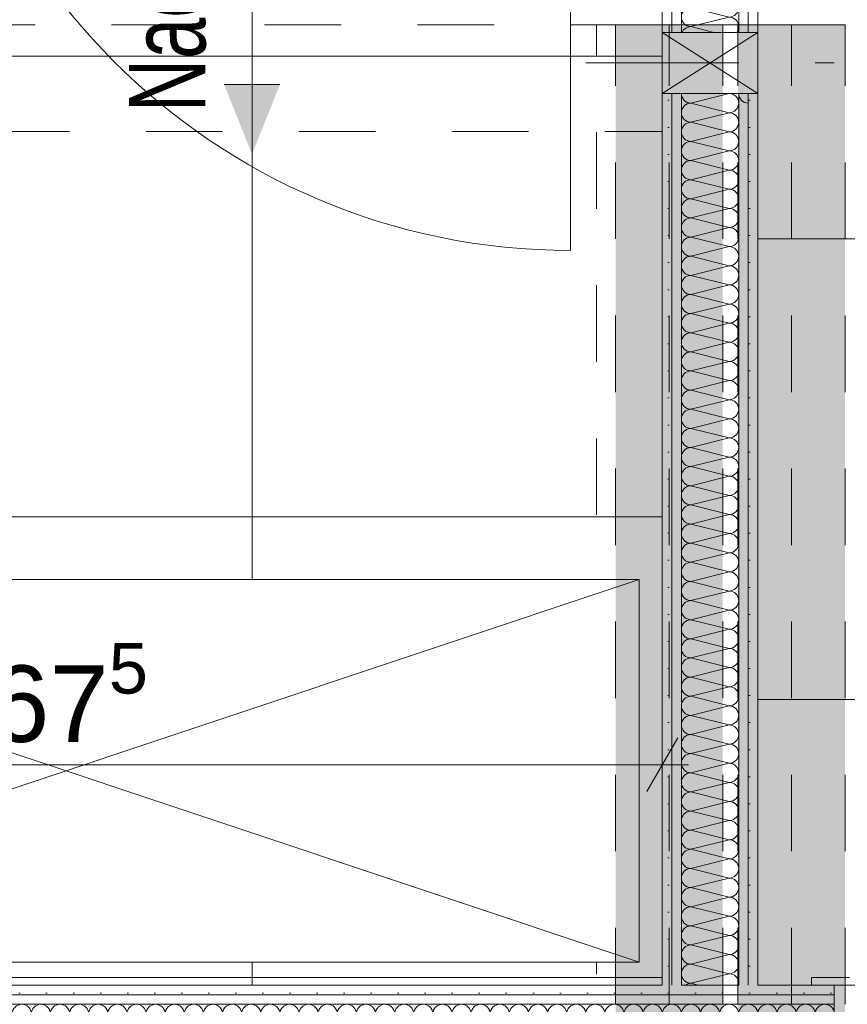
# Model space of a CAD drawing. Header units: metres. Extents: x -4 to 100, y -11 to 17.
# Tile 462 of 656: x 41.26 to 42.34, y 3.91 to 5.2. Entities that reach past the tile are written whole.
import ezdxf

# ---------------------------------------------------------------- set-up
doc = ezdxf.new("R2010")
doc.units = ezdxf.units.M
doc.header["$MEASUREMENT"] = 0
for name, pattern in [('Achse', [0.2, 0.1, -0.05, 0, -0.05]), ('Strichlinie eng', [0.115, 0.075, -0.04]), ('Strichpunktlinie', [0.31, 0.2, -0.05, 0.01, -0.05]), ('Untersicht', [0.1, 0.075, -0.025]), ('Wipeout_Contour', [1, 0, -1])]:
    doc.linetypes.add(name, pattern=pattern)
for name, color, linetype in [('152 - Bemaßung_ Beschriftung.Ausbau', 7, 'Continuous'), ('605 - Struktur.Wand Innen', 7, 'Continuous'), ('608 - Struktur.Träger', 7, 'Continuous'), ('612 - Struktur.Stahlbau', 7, 'Continuous'), ('701 - Einrichtung.Möbel', 7, 'Continuous'), ('Neubau_606 - Struktur.Wand Innen Ausbau', 7, 'Continuous'), ('Neubau_612 - Struktur.Stahlbau', 7, 'Continuous'), ('Neubau_650 - Abdeckung.Fußboden Aufbau', 7, 'Continuous'), ('Neubau_653 - Abdeckung.TB Verkofferung', 7, 'Continuous')]:
    doc.layers.add(name, color=color, linetype=linetype)
doc.styles.add('ERSTELLTER_STIL_2', font='txt')
doc.dimstyles.new('ERSTELLTER_STIL__1', dxfattribs={"dimtxt": 0.085, "dimasz": 0.0532, "dimexe": 0.18, "dimexo": 0.0625, "dimgap": 0, "dimtad": 1, "dimzin": 0, "dimdsep": 46, "dimtxsty": 'ERSTELLTER_STIL_2', "dimblk": 'ARROWHEAD_2', "dimblk1": 'ARROWHEAD_2', "dimblk2": 'ARROWHEAD_2', "dimcen": 0.09, "dimse1": 1, "dimse2": 1, "dimclrd": 7, "dimclre": 7, "dimclrt": 7, "dimazin": 0, "dimtfac": 1, "dimtdec": 4, "dimtmove": 0, "dimatfit": 3, "dimfxl": 1, "dimtolj": 1, "dimtzin": 0, "dimarcsym": 0})
doc.dimstyles.new('ERSTELLTER_STIL__3', dxfattribs={"dimtxt": 0.1, "dimasz": 0.0532, "dimexe": 0.18, "dimexo": 0.0625, "dimgap": 0, "dimtad": 1, "dimzin": 0, "dimdsep": 46, "dimtxsty": 'ERSTELLTER_STIL_2', "dimblk": 'ARROWHEAD_2', "dimblk1": 'ARROWHEAD_2', "dimblk2": 'ARROWHEAD_2', "dimcen": 0.09, "dimse1": 1, "dimse2": 1, "dimclrd": 7, "dimclre": 7, "dimclrt": 7, "dimazin": 0, "dimtfac": 1, "dimtdec": 4, "dimtmove": 0, "dimatfit": 3, "dimfxl": 1, "dimtolj": 1, "dimtzin": 0, "dimarcsym": 0})
doc.dimstyles.new('ERSTELLTER_STIL__5', dxfattribs={"dimtxt": 0.1, "dimasz": 0.0532, "dimexe": 0.18, "dimexo": 0.0625, "dimgap": 0, "dimtad": 1, "dimtih": 1, "dimtoh": 1, "dimzin": 0, "dimdsep": 46, "dimtxsty": 'ERSTELLTER_STIL_2', "dimblk": 'ARROWHEAD_2', "dimblk1": 'ARROWHEAD_2', "dimblk2": 'ARROWHEAD_2', "dimcen": 0.09, "dimse1": 1, "dimse2": 1, "dimclrd": 7, "dimclre": 7, "dimclrt": 7, "dimazin": 0, "dimtfac": 1, "dimtdec": 4, "dimtmove": 0, "dimatfit": 3, "dimfxl": 1, "dimtolj": 1, "dimtzin": 0, "dimarcsym": 0})
doc.dimstyles.new('ERSTELLTER_STIL__6', dxfattribs={"dimtxt": 0.1, "dimasz": 0.0532, "dimexe": 0.18, "dimexo": 0.0625, "dimgap": 0, "dimtad": 1, "dimtih": 1, "dimtoh": 1, "dimzin": 0, "dimdsep": 46, "dimtxsty": 'ERSTELLTER_STIL_2', "dimblk": 'ARROWHEAD_2', "dimblk1": 'ARROWHEAD_2', "dimblk2": 'ARROWHEAD_2', "dimcen": 0.09, "dimse1": 1, "dimse2": 1, "dimclrd": 7, "dimclre": 7, "dimclrt": 7, "dimazin": 0, "dimtfac": 1, "dimtdec": 4, "dimtmove": 2, "dimatfit": 3, "dimfxl": 1, "dimtolj": 1, "dimtzin": 0, "dimarcsym": 0})
pattern_1 = [(45, (0, 0), (-0.01767767, 0.01767767), [0, -0.025])]

# ---------------------------------------------------------------- blocks, each defined once
blk = doc.blocks.new('*X7')
at = {"layer": 'Neubau_606 - Struktur.Wand Innen Ausbau', "color": 7, "linetype": 'Continuous', "lineweight": 5}
for p, q in [((42.1874, 5.1), (42.1375, 5.0875)), ((42.1875, 5.075), (42.1375, 5.0875)), ((42.1875, 5.075), (42.1375, 5.0625)), ((42.1875, 5.05), (42.1375, 5.0625)), ((42.1875, 5.05), (42.1375, 5.0375)), ((42.1875, 5.025), (42.1375, 5.0375)), ((42.1875, 5.025), (42.1375, 5.0125)), ((42.1875, 5), (42.1375, 5.0125)), ((42.1875, 5), (42.1375, 4.9875)), ((42.1875, 4.975), (42.1375, 4.9875)), ((42.1875, 4.975), (42.1375, 4.9625)), ((42.1875, 4.95), (42.1375, 4.9625)), ((42.1875, 4.95), (42.1375, 4.9375)), ((42.1875, 4.925), (42.1375, 4.9375)), ((42.1875, 4.925), (42.1375, 4.9125)), ((42.1875, 4.9), (42.1375, 4.9125)), ((42.1875, 4.9), (42.1375, 4.8875)), ((42.1875, 4.875), (42.1375, 4.8875)), ((42.1875, 4.875), (42.1375, 4.8625)), ((42.1875, 4.85), (42.1375, 4.8625)), ((42.1875, 4.85), (42.1375, 4.8375)), ((42.1875, 4.825), (42.1375, 4.8375)), ((42.1875, 4.825), (42.1375, 4.8125)), ((42.1875, 4.8), (42.1375, 4.8125)), ((42.1875, 4.8), (42.1375, 4.7875)), ((42.1875, 4.775), (42.1375, 4.7875)), ((42.1875, 4.775), (42.1375, 4.7625)), ((42.1875, 4.75), (42.1375, 4.7625)), ((42.1875, 4.75), (42.1375, 4.7375)), ((42.1875, 4.725), (42.1375, 4.7375)), ((42.1875, 4.725), (42.1375, 4.7125)), ((42.1875, 4.7), (42.1375, 4.7125)), ((42.1875, 4.7), (42.1375, 4.6875)), ((42.1875, 4.675), (42.1375, 4.6875)), ((42.1875, 4.675), (42.1375, 4.6625)), ((42.1875, 4.65), (42.1375, 4.6625)), ((42.1875, 4.65), (42.1375, 4.6375)), ((42.1875, 4.625), (42.1375, 4.6375)), ((42.1875, 4.625), (42.1375, 4.6125)), ((42.1875, 4.6), (42.1375, 4.6125)), ((42.1875, 4.6), (42.1375, 4.5875)), ((42.1875, 4.575), (42.1375, 4.5875)), ((42.1875, 4.575), (42.1375, 4.5625)), ((42.1875, 4.55), (42.1375, 4.5625)), ((42.1875, 4.55), (42.1375, 4.5375)), ((42.1875, 4.525), (42.1375, 4.5375)), ((42.1875, 4.525), (42.1375, 4.5125)), ((42.1875, 4.5), (42.1375, 4.5125)), ((42.1875, 4.5), (42.1375, 4.4875)), ((42.1875, 4.475), (42.1375, 4.4875)), ((42.1875, 4.475), (42.1375, 4.4625)), ((42.1875, 4.45), (42.1375, 4.4625)), ((42.1875, 4.45), (42.1375, 4.4375)), ((42.1875, 4.425), (42.1375, 4.4375)), ((42.1875, 4.425), (42.1375, 4.4125)), ((42.1875, 4.4), (42.1375, 4.4125)), ((42.1875, 4.4), (42.1375, 4.3875)), ((42.1875, 4.375), (42.1375, 4.3875)), ((42.1875, 4.375), (42.1375, 4.3625)), ((42.1875, 4.35), (42.1375, 4.3625)), ((42.1875, 4.35), (42.1375, 4.3375)), ((42.1875, 4.325), (42.1375, 4.3375)), ((42.1875, 4.325), (42.1375, 4.3125)), ((42.1875, 4.3), (42.1375, 4.3125)), ((42.1875, 4.3), (42.1375, 4.2875)), ((42.1875, 4.275), (42.1375, 4.2875)), ((42.1875, 4.275), (42.1375, 4.2625)), ((42.1875, 4.25), (42.1375, 4.2625)), ((42.1875, 4.25), (42.1375, 4.2375)), ((42.1875, 4.225), (42.1375, 4.2375)), ((42.1875, 4.225), (42.1375, 4.2125)), ((42.1875, 4.2), (42.1375, 4.2125)), ((42.1875, 4.2), (42.1375, 4.1875)), ((42.1875, 4.175), (42.1375, 4.1875)), ((42.1875, 4.175), (42.1375, 4.1625)), ((42.1875, 4.15), (42.1375, 4.1625)), ((42.1875, 4.15), (42.1375, 4.1375)), ((42.1875, 4.125), (42.1375, 4.1375)), ((42.1875, 4.125), (42.1375, 4.1125)), ((42.1875, 4.1), (42.1375, 4.1125)), ((42.1875, 4.1), (42.1375, 4.0875)), ((42.1875, 4.075), (42.1375, 4.0875)), ((42.1875, 4.075), (42.1375, 4.0625)), ((42.1875, 4.05), (42.1375, 4.0625)), ((42.1875, 4.05), (42.1375, 4.0375)), ((42.1875, 4.025), (42.1375, 4.0375)), ((42.1875, 4.025), (42.1375, 4.0125)), ((42.1875, 4), (42.1375, 4.0125)), ((42.1875, 4), (42.1375, 3.9875)), ((42.1875, 3.975), (42.1375, 3.9875)), ((42.1875, 3.975), (42.1375, 3.9625)), ((42.1875, 3.95), (42.1375, 3.9625)), ((42.1875, 3.95), (42.1375, 3.9375)), ((42.1475, 3.935), (42.1375, 3.9375))]:
    blk.add_line(p, q, dxfattribs=at)
for centre, start, end in [((42.1375, 5.1), 180.0812, 270), ((42.1875, 5.0875), 0, 86.9485), ((42.2125, 5.1), 180.0812, 270), ((42.1375, 5.075), 90, 180), ((42.1875, 5.0875), 270, 0), ((42.1375, 5.075), 180, 270), ((42.1875, 5.0625), 0, 90), ((42.1375, 5.05), 90, 180), ((42.1875, 5.0625), 270, 0), ((42.1375, 5.05), 180, 270), ((42.1875, 5.0375), 0, 90), ((42.1375, 5.025), 90, 180), ((42.1875, 5.0375), 270, 0), ((42.1375, 5.025), 180, 270), ((42.1875, 5.0125), 0, 90), ((42.1375, 5), 90, 180), ((42.1875, 5.0125), 270, 0), ((42.1375, 5), 180, 270), ((42.1875, 4.9875), 0, 90), ((42.1375, 4.975), 90, 180), ((42.1875, 4.9875), 270, 0), ((42.1375, 4.975), 180, 270), ((42.1875, 4.9625), 0, 90), ((42.1375, 4.95), 90, 180), ((42.1875, 4.9625), 270, 0), ((42.1375, 4.95), 180, 270), ((42.1875, 4.9375), 0, 90), ((42.1375, 4.925), 90, 180), ((42.1875, 4.9375), 270, 0), ((42.1375, 4.925), 180, 270), ((42.1875, 4.9125), 0, 90), ((42.1375, 4.9), 90, 180), ((42.1875, 4.9125), 270, 0), ((42.1375, 4.9), 180, 270), ((42.1875, 4.8875), 0, 90), ((42.1375, 4.875), 90, 180), ((42.1875, 4.8875), 270, 0), ((42.1375, 4.875), 180, 270), ((42.1875, 4.8625), 0, 90), ((42.1375, 4.85), 90, 180), ((42.1875, 4.8625), 270, 0), ((42.1375, 4.85), 180, 270), ((42.1375, 4.825), 90, 180), ((42.1875, 4.8375), 0, 90), ((42.1875, 4.8375), 270, 0), ((42.1375, 4.825), 180, 270), ((42.1875, 4.8125), 0, 90), ((42.1375, 4.8), 90, 180), ((42.1875, 4.8125), 270, 0), ((42.1375, 4.8), 180, 270), ((42.1875, 4.7875), 0, 90), ((42.1375, 4.775), 90, 180), ((42.1875, 4.7875), 270, 0), ((42.1375, 4.775), 180, 270), ((42.1875, 4.7625), 0, 90), ((42.1375, 4.75), 90, 180), ((42.1875, 4.7625), 270, 0), ((42.1375, 4.75), 180, 270), ((42.1875, 4.7375), 0, 90), ((42.1375, 4.725), 90, 180), ((42.1875, 4.7375), 270, 0), ((42.1375, 4.725), 180, 270), ((42.1875, 4.7125), 0, 90), ((42.1375, 4.7), 90, 180), ((42.1875, 4.7125), 270, 0), ((42.1375, 4.7), 180, 270), ((42.1875, 4.6875), 0, 90), ((42.1375, 4.675), 90, 180), ((42.1875, 4.6875), 270, 0), ((42.1375, 4.675), 180, 270), ((42.1875, 4.6625), 0, 90), ((42.1375, 4.65), 90, 180), ((42.1875, 4.6625), 270, 0), ((42.1375, 4.65), 180, 270), ((42.1875, 4.6375), 0, 90), ((42.1375, 4.625), 90, 180), ((42.1875, 4.6375), 270, 0), ((42.1375, 4.625), 180, 270), ((42.1875, 4.6125), 0, 90), ((42.1375, 4.6), 90, 180), ((42.1875, 4.6125), 270, 0), ((42.1375, 4.6), 180, 270), ((42.1875, 4.5875), 0, 90), ((42.1375, 4.575), 90, 180), ((42.1875, 4.5875), 270, 0), ((42.1375, 4.575), 180, 270), ((42.1875, 4.5625), 0, 90), ((42.1375, 4.55), 90, 180), ((42.1875, 4.5625), 270, 0), ((42.1375, 4.55), 180, 270), ((42.1875, 4.5375), 0, 90), ((42.1375, 4.525), 90, 180), ((42.1875, 4.5375), 270, 0), ((42.1375, 4.525), 180, 270), ((42.1875, 4.5125), 0, 90), ((42.1375, 4.5), 90, 180), ((42.1875, 4.5125), 270, 0), ((42.1375, 4.5), 180, 270), ((42.1875, 4.4875), 0, 90), ((42.1375, 4.475), 90, 180), ((42.1875, 4.4875), 270, 0), ((42.1375, 4.475), 180, 270), ((42.1875, 4.4625), 0, 90), ((42.1375, 4.45), 90, 180), ((42.1875, 4.4625), 270, 0), ((42.1375, 4.45), 180, 270), ((42.1875, 4.4375), 0, 90), ((42.1375, 4.425), 90, 180), ((42.1875, 4.4375), 270, 0), ((42.1375, 4.425), 180, 270), ((42.1875, 4.4125), 0, 90), ((42.1375, 4.4), 90, 180), ((42.1375, 4.4), 180, 270), ((42.1875, 4.4125), 270, 0), ((42.1875, 4.3875), 0, 90), ((42.1375, 4.375), 90, 180), ((42.1875, 4.3875), 270, 0), ((42.1375, 4.375), 180, 270), ((42.1875, 4.3625), 0, 90), ((42.1375, 4.35), 90, 180), ((42.1875, 4.3625), 270, 0), ((42.1375, 4.35), 180, 270), ((42.1875, 4.3375), 0, 90), ((42.1375, 4.325), 90, 180), ((42.1875, 4.3375), 270, 0), ((42.1375, 4.325), 180, 270), ((42.1875, 4.3125), 0, 90), ((42.1375, 4.3), 90, 180), ((42.1875, 4.3125), 270, 0), ((42.1375, 4.3), 180, 270), ((42.1875, 4.2875), 0, 90), ((42.1375, 4.275), 90, 180), ((42.1875, 4.2875), 270, 0), ((42.1375, 4.275), 180, 270), ((42.1875, 4.2625), 0, 90), ((42.1375, 4.25), 90, 180), ((42.1875, 4.2625), 270, 0), ((42.1375, 4.25), 180, 270), ((42.1875, 4.2375), 0, 90), ((42.1375, 4.225), 90, 180), ((42.1875, 4.2375), 270, 0), ((42.1375, 4.225), 180, 270), ((42.1875, 4.2125), 0, 90), ((42.1375, 4.2), 90, 180), ((42.1875, 4.2125), 270, 0), ((42.1375, 4.2), 180, 270), ((42.1875, 4.1875), 0, 90), ((42.1375, 4.175), 90, 180), ((42.1875, 4.1875), 270, 0), ((42.1375, 4.175), 180, 270), ((42.1875, 4.1625), 0, 90), ((42.1375, 4.15), 90, 180), ((42.1875, 4.1625), 270, 0), ((42.1375, 4.15), 180, 270), ((42.1875, 4.1375), 0, 90), ((42.1375, 4.125), 90, 180), ((42.1875, 4.1375), 270, 0), ((42.1375, 4.125), 180, 270), ((42.1875, 4.1125), 0, 90), ((42.1375, 4.1), 90, 180), ((42.1875, 4.1125), 270, 0), ((42.1375, 4.1), 180, 270), ((42.1875, 4.0875), 0, 90), ((42.1375, 4.075), 90, 180), ((42.1875, 4.0875), 270, 0), ((42.1375, 4.075), 180, 270), ((42.1875, 4.0625), 0, 90), ((42.1375, 4.05), 90, 180), ((42.1875, 4.0625), 270, 0), ((42.1375, 4.05), 180, 270), ((42.1875, 4.0375), 0, 90), ((42.1375, 4.025), 90, 180), ((42.1875, 4.0375), 270, 0), ((42.1375, 4.025), 180, 270), ((42.1875, 4.0125), 0, 90), ((42.1375, 4), 90, 180), ((42.1875, 4.0125), 270, 0), ((42.1375, 4), 180, 270), ((42.1875, 3.9875), 0, 90), ((42.1375, 3.975), 90, 180), ((42.1875, 3.9875), 270, 0), ((42.1375, 3.975), 180, 270), ((42.1875, 3.9625), 0, 90), ((42.1375, 3.95), 90, 180), ((42.1375, 3.95), 180, 270), ((42.1875, 3.9625), 270, 0), ((42.1875, 3.9375), 0, 90), ((42.1375, 3.925), 90, 126.8727), ((42.1875, 3.9375), 348.4611, 0)]:
    blk.add_arc(centre, 0.0125, start, end, dxfattribs=at)
blk = doc.blocks.new('*X8')
at = {"layer": 'Neubau_606 - Struktur.Wand Innen Ausbau', "color": 7, "linetype": 'Continuous', "lineweight": 5}
for p, q in [((42.1875, 5.75), (42.1475, 5.76)), ((42.1875, 5.75), (42.1375, 5.7375)), ((42.1875, 5.725), (42.1375, 5.7375)), ((42.1875, 5.725), (42.1375, 5.7125)), ((42.1875, 5.7), (42.1375, 5.7125)), ((42.1875, 5.7), (42.1375, 5.6875)), ((42.1875, 5.675), (42.1375, 5.6875)), ((42.1875, 5.675), (42.1375, 5.6625)), ((42.1875, 5.65), (42.1375, 5.6625)), ((42.1875, 5.65), (42.1375, 5.6375)), ((42.1875, 5.625), (42.1375, 5.6375)), ((42.1875, 5.625), (42.1375, 5.6125)), ((42.1875, 5.6), (42.1375, 5.6125)), ((42.1875, 5.6), (42.1375, 5.5875)), ((42.1875, 5.575), (42.1375, 5.5875)), ((42.1875, 5.575), (42.1375, 5.5625)), ((42.1875, 5.55), (42.1375, 5.5625)), ((42.1875, 5.55), (42.1375, 5.5375)), ((42.1875, 5.525), (42.1375, 5.5375)), ((42.1875, 5.525), (42.1375, 5.5125)), ((42.1875, 5.5), (42.1375, 5.5125)), ((42.1875, 5.5), (42.1375, 5.4875)), ((42.1875, 5.475), (42.1375, 5.4875)), ((42.1875, 5.475), (42.1375, 5.4625)), ((42.1875, 5.45), (42.1375, 5.4625)), ((42.1875, 5.45), (42.1375, 5.4375)), ((42.1875, 5.425), (42.1375, 5.4375)), ((42.1875, 5.425), (42.1375, 5.4125)), ((42.1875, 5.4), (42.1375, 5.4125)), ((42.1875, 5.4), (42.1375, 5.3875)), ((42.1875, 5.375), (42.1375, 5.3875)), ((42.1875, 5.375), (42.1375, 5.3625)), ((42.1875, 5.35), (42.1375, 5.3625)), ((42.1875, 5.35), (42.1375, 5.3375)), ((42.1875, 5.325), (42.1375, 5.3375)), ((42.1875, 5.325), (42.1375, 5.3125)), ((42.1875, 5.3), (42.1375, 5.3125)), ((42.1875, 5.3), (42.1375, 5.2875)), ((42.1875, 5.275), (42.1375, 5.2875)), ((42.1875, 5.275), (42.1375, 5.2625)), ((42.1875, 5.25), (42.1375, 5.2625)), ((42.1875, 5.25), (42.1375, 5.2375)), ((42.1875, 5.225), (42.1375, 5.2375)), ((42.1875, 5.225), (42.1375, 5.2125)), ((42.1875, 5.2), (42.1375, 5.2125)), ((42.1875, 5.2), (42.1375, 5.1875)), ((42.1676, 5.18), (42.1375, 5.1875))]:
    blk.add_line(p, q, dxfattribs=at)
for centre, start, end in [((42.1375, 5.75), 126.8699, 180), ((42.1875, 5.7625), 270, 348.463), ((42.1375, 5.75), 180, 270), ((42.1875, 5.7375), 0, 90), ((42.1375, 5.725), 90, 180), ((42.1875, 5.7375), 270, 0), ((42.1375, 5.725), 180, 270), ((42.1375, 5.7), 90, 180), ((42.1875, 5.7125), 0, 90), ((42.1875, 5.7125), 270, 0), ((42.1375, 5.7), 180, 270), ((42.1875, 5.6875), 0, 90), ((42.1375, 5.675), 90, 180), ((42.1875, 5.6875), 270, 0), ((42.1375, 5.675), 180, 270), ((42.1875, 5.6625), 0, 90), ((42.1375, 5.65), 90, 180), ((42.1875, 5.6625), 270, 0), ((42.1375, 5.65), 180, 270), ((42.1875, 5.6375), 0, 90), ((42.1375, 5.625), 90, 180), ((42.1875, 5.6375), 270, 0), ((42.1375, 5.625), 180, 270), ((42.1875, 5.6125), 0, 90), ((42.1375, 5.6), 90, 180), ((42.1875, 5.6125), 270, 0), ((42.1375, 5.6), 180, 270), ((42.1875, 5.5875), 0, 90), ((42.1375, 5.575), 90, 180), ((42.1875, 5.5875), 270, 0), ((42.1375, 5.575), 180, 270), ((42.1875, 5.5625), 0, 90), ((42.1375, 5.55), 90, 180), ((42.1875, 5.5625), 270, 0), ((42.1375, 5.55), 180, 270), ((42.1875, 5.5375), 0, 90), ((42.1375, 5.525), 90, 180), ((42.1875, 5.5375), 270, 0), ((42.1375, 5.525), 180, 270), ((42.1875, 5.5125), 0, 90), ((42.1375, 5.5), 90, 180), ((42.1875, 5.5125), 270, 0), ((42.1375, 5.5), 180, 270), ((42.1875, 5.4875), 0, 90), ((42.1375, 5.475), 90, 180), ((42.1875, 5.4875), 270, 0), ((42.1375, 5.475), 180, 270), ((42.1875, 5.4625), 0, 90), ((42.1375, 5.45), 90, 180), ((42.1875, 5.4625), 270, 0), ((42.1375, 5.45), 180, 270), ((42.1875, 5.4375), 0, 90), ((42.1375, 5.425), 90, 180), ((42.1875, 5.4375), 270, 0), ((42.1375, 5.425), 180, 270), ((42.1875, 5.4125), 0, 90), ((42.1375, 5.4), 90, 180), ((42.1875, 5.4125), 270, 0), ((42.1375, 5.4), 180, 270), ((42.1875, 5.3875), 0, 90), ((42.1375, 5.375), 90, 180), ((42.1875, 5.3875), 270, 0), ((42.1375, 5.375), 180, 270), ((42.1875, 5.3625), 0, 90), ((42.1375, 5.35), 90, 180), ((42.1875, 5.3625), 270, 0), ((42.1375, 5.35), 180, 270), ((42.1875, 5.3375), 0, 90), ((42.1375, 5.325), 90, 180), ((42.1875, 5.3375), 270, 0), ((42.1375, 5.325), 180, 270), ((42.1875, 5.3125), 0, 90), ((42.1375, 5.3), 90, 180), ((42.1875, 5.3125), 270, 0), ((42.1375, 5.3), 180, 270), ((42.1875, 5.2875), 0, 90), ((42.1375, 5.275), 90, 180), ((42.1375, 5.275), 180, 270), ((42.1875, 5.2875), 270, 0), ((42.1875, 5.2625), 0, 90), ((42.1375, 5.25), 90, 180), ((42.1875, 5.2625), 270, 0), ((42.1375, 5.25), 180, 270), ((42.1875, 5.2375), 0, 90), ((42.1375, 5.225), 90, 180), ((42.1875, 5.2375), 270, 0), ((42.1375, 5.225), 180, 270), ((42.1875, 5.2125), 0, 90), ((42.1375, 5.2), 90, 180), ((42.1875, 5.2125), 270, 0), ((42.1375, 5.2), 180, 270), ((42.1875, 5.1875), 0, 90), ((42.1375, 5.175), 90, 156.5104), ((42.1875, 5.1875), 323.0285, 0)]:
    blk.add_arc(centre, 0.0125, start, end, dxfattribs=at)
blk = doc.blocks.new('*X174')
at = {"layer": 'Neubau_606 - Struktur.Wand Innen Ausbau', "color": 7, "linetype": 'Continuous', "lineweight": 5}
for centre, start, end in [((41.2625, 3.8975), 90, 180), ((41.2625, 3.8975), 360, 90), ((41.2875, 3.8975), 90, 180), ((41.2875, 3.8975), 360, 90), ((41.3125, 3.8975), 90, 180), ((41.3125, 3.8975), 360, 90), ((41.3375, 3.8975), 90, 180), ((41.3375, 3.8975), 360, 90), ((41.3625, 3.8975), 90, 180), ((41.3625, 3.8975), 360, 90), ((41.3875, 3.8975), 90, 180), ((41.3875, 3.8975), 360, 90), ((41.4125, 3.8975), 90, 180), ((41.4125, 3.8975), 360, 90), ((41.4375, 3.8975), 90, 180), ((41.4375, 3.8975), 360, 90), ((41.4625, 3.8975), 90, 180), ((41.4625, 3.8975), 360, 90), ((41.4875, 3.8975), 90, 180), ((41.4875, 3.8975), 360, 90), ((41.5125, 3.8975), 90, 180), ((41.5125, 3.8975), 360, 90), ((41.5375, 3.8975), 90, 180), ((41.5375, 3.8975), 360, 90), ((41.5625, 3.8975), 90, 180), ((41.5625, 3.8975), 360, 90), ((41.5875, 3.8975), 90, 180), ((41.5875, 3.8975), 360, 90), ((41.6125, 3.8975), 90, 180), ((41.6125, 3.8975), 360, 90), ((41.6375, 3.8975), 90, 180), ((41.6375, 3.8975), 360, 90), ((41.6625, 3.8975), 90, 180), ((41.6625, 3.8975), 360, 90), ((41.6875, 3.8975), 90, 180), ((41.6875, 3.8975), 360, 90), ((41.7125, 3.8975), 90, 180), ((41.7125, 3.8975), 360, 90), ((41.7375, 3.8975), 90, 180), ((41.7375, 3.8975), 360, 90), ((41.7625, 3.8975), 90, 180), ((41.7625, 3.8975), 360, 90), ((41.7875, 3.8975), 90, 180), ((41.7875, 3.8975), 360, 90), ((41.8125, 3.8975), 90, 180), ((41.8125, 3.8975), 360, 90), ((41.8375, 3.8975), 90, 180), ((41.8375, 3.8975), 360, 90), ((41.8625, 3.8975), 90, 180), ((41.8625, 3.8975), 360, 90), ((41.8875, 3.8975), 90, 180), ((41.8875, 3.8975), 360, 90), ((41.9125, 3.8975), 90, 180), ((41.9125, 3.8975), 360, 90), ((41.9375, 3.8975), 90, 180), ((41.9375, 3.8975), 360, 90), ((41.9625, 3.8975), 90, 180), ((41.9625, 3.8975), 360, 90), ((41.9875, 3.8975), 90, 180), ((41.9875, 3.8975), 360, 90), ((42.0125, 3.8975), 90, 180), ((42.0125, 3.8975), 360, 90), ((42.0375, 3.8975), 90, 180), ((42.0375, 3.8975), 360, 90), ((42.0625, 3.8975), 90, 180), ((42.0625, 3.8975), 360, 90), ((42.0875, 3.8975), 90, 180), ((42.0875, 3.8975), 360, 90), ((42.1125, 3.8975), 90, 180), ((42.1125, 3.8975), 360, 90), ((42.1375, 3.8975), 90, 180), ((42.1375, 3.8975), 360, 90), ((42.1625, 3.8975), 90, 180), ((42.1625, 3.8975), 360, 90), ((42.1875, 3.8975), 90, 180), ((42.1875, 3.8975), 360, 90), ((42.2125, 3.8975), 90, 180), ((42.2125, 3.8975), 360, 90), ((42.2375, 3.8975), 90, 180), ((42.2375, 3.8975), 360, 90), ((42.2625, 3.8975), 90, 180), ((42.2625, 3.8975), 360, 90), ((42.2875, 3.8975), 90, 180), ((42.2875, 3.8975), 360, 90), ((42.3125, 3.8975), 90, 180), ((42.3125, 3.8975), 2.6561, 90), ((42.325, 3.9225), 269.9384, 270)]:
    blk.add_arc(centre, 0.0125, start, end, dxfattribs=at)
blk = doc.blocks.new('ARROWHEAD_2')
at = {"color": 0, "linetype": 'Continuous', "lineweight": 0}
for p, q in [((-0.378, -0.655), (0.378, 0.655)), ((0, 0), (-1, 0))]:
    blk.add_line(p, q, dxfattribs=at)
blk = doc.blocks.new('*D695')
at = {"layer": '152 - Bemaßung_ Beschriftung.Ausbau', "color": 7, "linetype": 'Continuous', "lineweight": 5}
for p, q in [((41.89, 2.0975), (41.89, 2.2025)), ((41.92, 2.0975), (41.92, 2.2025)), ((41.9102, 2.185), (41.8698, 2.115)), ((41.9402, 2.185), (41.8998, 2.115)), ((41.89, 2.15), (41.92, 2.15))]:
    blk.add_line(p, q, dxfattribs=at)
blk = doc.blocks.new('*D696')
at = {"layer": '152 - Bemaßung_ Beschriftung.Ausbau', "color": 7, "linetype": 'Continuous', "lineweight": 5}
for p, q in [((41.92, 2.0975), (41.92, 2.2025)), ((43.545, 2.0975), (43.545, 2.2025)), ((41.9402, 2.185), (41.8998, 2.115)), ((43.5652, 2.185), (43.5248, 2.115)), ((41.92, 2.15), (43.545, 2.15))]:
    blk.add_line(p, q, dxfattribs=at)
at = {"layer": '152 - Bemaßung_ Beschriftung.Ausbau', "color": 7, "lineweight": 5, "insert": (42.1359, 2.1826), "char_height": 0.1, "attachment_point": 7, "style": 'ERSTELLTER_STIL_2'}
blk.add_mtext('\\A1;{\\pql;\\fArial|b0|i0|c0|p38;1,62\\fArial|b0|i0|c0|p38;\\A1{\\H.66x;\\S5^  ;}}', dxfattribs=at)
blk = doc.blocks.new('*D706')
at = {"layer": '152 - Bemaßung_ Beschriftung.Ausbau', "color": 7, "linetype": 'Continuous', "lineweight": 5}
for p, q in [((42.225, 3.5075), (42.225, 3.6125)), ((42.325, 3.5075), (42.325, 3.6125)), ((42.2452, 3.595), (42.2048, 3.525)), ((42.3452, 3.595), (42.3048, 3.525)), ((42.1908, 3.56), (42.225, 3.56)), ((42.225, 3.56), (42.325, 3.56))]:
    blk.add_line(p, q, dxfattribs=at)
at = {"layer": '152 - Bemaßung_ Beschriftung.Ausbau', "color": 7, "lineweight": 5, "insert": (42.2234, 3.627), "char_height": 0.1, "attachment_point": 7, "style": 'ERSTELLTER_STIL_2'}
blk.add_mtext('\\A1;{\\pql;\\fArial|b0|i0|c0|p38;10}', dxfattribs=at)
blk = doc.blocks.new('*D707')
at = {"layer": '152 - Bemaßung_ Beschriftung.Ausbau', "color": 7, "linetype": 'Continuous', "lineweight": 5}
for p, q in [((42.325, 3.5075), (42.325, 3.6125)), ((43.21, 3.5075), (43.21, 3.6125)), ((42.3452, 3.595), (42.3048, 3.525)), ((43.2302, 3.595), (43.1898, 3.525)), ((42.325, 3.56), (43.21, 3.56))]:
    blk.add_line(p, q, dxfattribs=at)
at = {"layer": '152 - Bemaßung_ Beschriftung.Ausbau', "color": 7, "lineweight": 5, "char_height": 0.1, "attachment_point": 7, "style": 'ERSTELLTER_STIL_2'}
for s, insert in [('\\A1;{\\pql;\\fArial|b0|i0|c0|p38;88\\fArial|b0|i0|c0|p38;\\A1{\\H.66x;\\S5^  ;}}', (42.6666, 3.5784)), ('\\A1;{\\pql;\\fArial|b0|i0|c0|p38;2,13\\fArial|b0|i0|c0|p38;\\A1{\\H.66x;\\S5^  ;}}', (42.6094, 3.4206))]:
    blk.add_mtext(s, dxfattribs=dict(at, insert=insert))
blk = doc.blocks.new('*D710')
at = {"layer": '152 - Bemaßung_ Beschriftung.Ausbau', "color": 7, "linetype": 'Continuous', "lineweight": 5}
for p, q in [((40.425, 4.1705), (40.425, 4.2755)), ((42.1, 4.1705), (42.1, 4.2755)), ((40.4452, 4.258), (40.4048, 4.188)), ((42.0798, 4.188), (42.1202, 4.258)), ((40.2, 4.223), (40.425, 4.223)), ((40.425, 4.223), (42.1, 4.223)), ((42.1, 4.223), (42.1342, 4.223))]:
    blk.add_line(p, q, dxfattribs=at)
at = {"layer": '152 - Bemaßung_ Beschriftung.Ausbau', "color": 7, "lineweight": 5, "insert": (41.1044, 4.2236), "char_height": 0.1, "attachment_point": 7, "style": 'ERSTELLTER_STIL_2'}
blk.add_mtext('\\A1;{\\pql;\\fArial|b0|i0|c0|p38;1,67\\fArial|b0|i0|c0|p38;\\A1{\\H.66x;\\S5^  ;}}', dxfattribs=at)
blk = doc.blocks.new('*D714')
at = {"layer": '152 - Bemaßung_ Beschriftung.Ausbau', "color": 7, "linetype": 'Continuous', "lineweight": 5}
for p, q in [((45.7453, 3.7402), (45.8153, 3.6998)), ((45.8328, 3.72), (45.7278, 3.72)), ((45.7803, 0.245), (45.7803, 3.72)), ((45.7453, 0.2652), (45.8153, 0.2248))]:
    blk.add_line(p, q, dxfattribs=at)
at = {"layer": '152 - Bemaßung_ Beschriftung.Ausbau', "color": 7, "lineweight": 5, "char_height": 0.1, "attachment_point": 7, "rotation": 90, "style": 'ERSTELLTER_STIL_2'}
for s, insert in [('\\A1;{\\pql;\\fArial|b0|i0|c0|p38;17\\fArial|b0|i0|c0|p38;\\A1{\\H.66x;\\S5^  ;}}', (45.7614, 3.4979)), ('\\A1;{\\pql;\\fArial|b0|i0|c0|p38;3,47\\fArial|b0|i0|c0|p38;\\A1{\\H.66x;\\S5^  ;}}', (45.7797, 1.7235))]:
    blk.add_mtext(s, dxfattribs=dict(at, insert=insert))
blk = doc.blocks.new('*D733')
at = {"layer": '152 - Bemaßung_ Beschriftung.Ausbau', "color": 7, "linetype": 'Continuous', "lineweight": 5}
for p, q in [((40.8922, 3.8302), (40.9622, 3.7898)), ((40.9797, 3.81), (40.8747, 3.81)), ((40.9272, 2.88), (40.9272, 3.81)), ((40.8922, 2.9002), (40.9622, 2.8598)), ((40.9797, 2.88), (40.8747, 2.88))]:
    blk.add_line(p, q, dxfattribs=at)
at = {"layer": '152 - Bemaßung_ Beschriftung.Ausbau', "color": 7, "lineweight": 5, "char_height": 0.1, "attachment_point": 7, "rotation": 90, "style": 'ERSTELLTER_STIL_2'}
for s, insert in [('\\A1;{\\pql;\\fArial|b0|i0|c0|p38;12\\fArial|b0|i0|c0|p38;\\A1{\\H.66x;\\S5^  ;}}', (40.9083, 3.6679)), ('\\A1;{\\pql;\\fArial|b0|i0|c0|p38;93}', (40.9072, 3.2691))]:
    blk.add_mtext(s, dxfattribs=dict(at, insert=insert))
blk = doc.blocks.new('*D735')
at = {"layer": '152 - Bemaßung_ Beschriftung.Ausbau', "color": 7, "linetype": 'Continuous', "lineweight": 5}
for p, q in [((40.9272, 5.76), (40.9272, 5.7942)), ((40.9622, 5.7398), (40.8922, 5.7802)), ((40.9797, 5.76), (40.8747, 5.76)), ((40.9272, 3.935), (40.9272, 5.76)), ((40.8922, 3.9552), (40.9622, 3.9148)), ((40.9797, 3.935), (40.8747, 3.935))]:
    blk.add_line(p, q, dxfattribs=at)
at = {"layer": '152 - Bemaßung_ Beschriftung.Ausbau', "color": 7, "lineweight": 5, "insert": (40.9266, 4.6894), "char_height": 0.1, "attachment_point": 7, "rotation": 90, "style": 'ERSTELLTER_STIL_2'}
blk.add_mtext('\\A1;{\\pql;\\fArial|b0|i0|c0|p38;1,82\\fArial|b0|i0|c0|p38;\\A1{\\H.66x;\\S5^  ;}}', dxfattribs=at)

msp = doc.modelspace()

# ---------------------------------------------------------------- hatches: boundary and pattern name
at = {"layer": '152 - Bemaßung_ Beschriftung.Ausbau', "linetype": 'Continuous', "lineweight": 50}
msp.add_hatch(color=7, dxfattribs=at).paths.add_polyline_path([(41.6001, 5.1119), (41.5271, 5.1119), (41.5636, 5.0207)])
at = {"layer": '612 - Struktur.Stahlbau', "linetype": 'Continuous', "lineweight": 0, "true_color": 0x30307f}
msp.add_hatch(color=177, dxfattribs=at).paths.add_polyline_path([(42.199, 5.19), (42.339, 5.19), (42.339, 0.71), (42.199, 0.71)])
at = {"layer": 'Neubau_606 - Struktur.Wand Innen Ausbau', "linetype": 'Continuous', "lineweight": 0, "true_color": 0x000000}
h = msp.add_hatch(dxfattribs=at)
h.set_pattern_fill('Gips_0001', color=18, style=0, pattern_type=2)
h.set_pattern_definition(pattern_1)
h.paths.add_polyline_path([(42.1, 5.76), (42.1, 5.18), (42.1125, 5.18), (42.1125, 5.76)])
h = msp.add_hatch(dxfattribs=at)
h.set_pattern_fill('Gips_0001', color=18, style=0, pattern_type=2)
h.set_pattern_definition(pattern_1)
h.paths.add_polyline_path([(42.1125, 5.76), (42.1125, 5.18), (42.125, 5.18), (42.125, 5.76)])
h = msp.add_hatch(dxfattribs=at)
h.set_pattern_fill('Gips_0001', color=18, style=0, pattern_type=2)
h.set_pattern_definition(pattern_1)
h.paths.add_polyline_path([(42.2, 5.18), (42.2125, 5.18), (42.2125, 5.76), (42.2, 5.76)])
h = msp.add_hatch(dxfattribs=at)
h.set_pattern_fill('Gips_0001', color=18, style=0, pattern_type=2)
h.set_pattern_definition(pattern_1)
h.paths.add_polyline_path([(42.2125, 5.76), (42.2125, 5.18), (42.225, 5.18), (42.225, 5.76)])
h = msp.add_hatch(dxfattribs=at)
h.set_pattern_fill('Gips_0001', color=18, style=0, pattern_type=2)
h.set_pattern_definition(pattern_1)
h.paths.add_polyline_path([(42.1, 3.935), (42.1125, 3.935), (42.1125, 5.1), (42.1, 5.1)])
h = msp.add_hatch(dxfattribs=at)
h.set_pattern_fill('Gips_0001', color=18, style=0, pattern_type=2)
h.set_pattern_definition(pattern_1)
h.paths.add_polyline_path([(42.125, 5.1), (42.1125, 5.1), (42.1125, 3.935), (42.125, 3.935)])
h = msp.add_hatch(dxfattribs=at)
h.set_pattern_fill('Gips_0001', color=18, style=0, pattern_type=2)
h.set_pattern_definition(pattern_1)
h.paths.add_polyline_path([(42.2125, 5.1), (42.2, 5.1), (42.2, 3.935), (42.2125, 3.935)])
h = msp.add_hatch(dxfattribs=at)
h.set_pattern_fill('Gips_0001', color=18, style=0, pattern_type=2)
h.set_pattern_definition(pattern_1)
h.paths.add_polyline_path([(42.225, 5.1), (42.2125, 5.1), (42.2125, 3.935), (42.225, 3.935)])
h = msp.add_hatch(dxfattribs=at)
h.set_pattern_fill('Gips_0001', color=18, style=0, pattern_type=2)
h.set_pattern_definition(pattern_1)
h.paths.add_polyline_path([(40.2, 3.935), (40.2, 3.9225), (42.325, 3.9225), (42.325, 3.935)])
h = msp.add_hatch(dxfattribs=at)
h.set_pattern_fill('Gips_0001', color=18, style=0, pattern_type=2)
h.set_pattern_definition(pattern_1)
h.paths.add_polyline_path([(40.2, 3.9225), (40.2, 3.91), (42.325, 3.91), (42.325, 3.9225)])
at = {"layer": 'Neubau_650 - Abdeckung.Fußboden Aufbau', "linetype": 'Continuous', "lineweight": 13, "true_color": 0xafafaf}
h = msp.add_hatch(dxfattribs=at)
h.set_pattern_fill('Raster_60x60_Fuge_2mm_0001', color=253, style=0, pattern_type=2)
h.set_pattern_definition([(0, (40.9615, 5.1485), (0, 0.602), []), (90, (40.9615, 5.1485), (-0.602, 0), [])])
h.paths.add_polyline_path([(40.425, 3.935), (42.1, 3.935), (42.1, 5.76), (40.425, 5.76)])
h = msp.add_hatch(dxfattribs=at)
h.set_pattern_fill('Raster_60x60_Fuge_2mm_0001', color=253, style=0, pattern_type=2)
h.set_pattern_definition([(0, (42.61, 4.91), (0, 0.602), []), (90, (42.61, 4.91), (-0.602, 0), [])])
h.paths.add_polyline_path([(42.225, 3.935), (43.545, 3.935), (43.545, 4.06), (44.37, 4.06), (44.37, 5.76), (42.225, 5.76)])
h = msp.add_hatch(dxfattribs=at)
h.set_pattern_fill('Raster_60x60_Fuge_2mm_0001', color=253, style=0, pattern_type=2)
h.set_pattern_definition([(0, (42.61, 3.81), (0, 0.602), []), (90, (42.61, 3.81), (-0.602, 0), [])])
h.paths.add_polyline_path([(40.44, 3.81), (40.44, 0.255), (43.545, 0.255), (43.545, 0.33, -0.414214), (43.495, 0.28, -0.414214), (43.445, 0.33, -0.414214), (43.395, 0.28, -0.414214), (43.345, 0.33, -0.414214), (43.395, 0.38, -0.414214), (43.445, 0.33, -0.414214), (43.495, 0.38, -0.414214), (43.545, 0.33), (43.545, 3.81), (43.21, 3.81), (43.21, 3.935), (42.325, 3.935), (42.325, 3.81)])

# ---------------------------------------------------------------- linework, layer by layer
at = {"layer": '152 - Bemaßung_ Beschriftung.Ausbau', "color": 7, "linetype": 'Continuous', "lineweight": 13}
for p, q in [((41.5636, 5.1119), (41.5636, 5.2031)), ((41.6001, 5.1119), (41.5271, 5.1119))]:
    msp.add_line(p, q, dxfattribs=at)
at = {"layer": '605 - Struktur.Wand Innen', "color": 1, "linetype": 'Continuous', "lineweight": 13}
msp.add_line((41.98, 5.74), (41.98, 4.895), dxfattribs=at)
at = {"layer": '605 - Struktur.Wand Innen', "color": 1, "linetype": 'Continuous', "lineweight": 9}
msp.add_arc((41.98, 5.74), 0.845, 180, 270, dxfattribs=at)
at = {"layer": '608 - Struktur.Träger', "color": 7, "linetype": 'Untersicht', "lineweight": 13}
msp.add_line((0.38, 5.19), (61.88, 5.19), dxfattribs=at)
at = {"layer": 'Neubau_606 - Struktur.Wand Innen Ausbau', "color": 1, "linetype": 'Continuous', "lineweight": 5}
for p, q in [((42.1125, 5.76), (42.1125, 5.18)), ((42.125, 5.76), (42.125, 5.18)), ((42.2, 5.18), (42.2, 5.76)), ((42.2125, 5.18), (42.2125, 5.76)), ((42.1125, 5.1), (42.1125, 3.935)), ((42.125, 5.1), (42.125, 3.935)), ((42.2, 3.935), (42.2, 5.1)), ((42.2125, 3.935), (42.2125, 5.1)), ((42.325, 3.935), (42.325, 3.9225)), ((42.325, 3.935), (42.325, 3.9225)), ((42.325, 3.935), (42.325, 3.9225)), ((42.325, 3.9225), (40.2, 3.9225)), ((42.325, 3.9225), (42.325, 3.91)), ((42.325, 3.9225), (42.325, 3.91)), ((42.325, 3.9225), (42.325, 3.91)), ((42.325, 3.91), (40.2, 3.91)), ((42.325, 3.91), (42.325, 3.835)), ((42.325, 3.91), (42.325, 3.835)), ((42.325, 3.91), (42.325, 3.835))]:
    msp.add_line(p, q, dxfattribs=at)
at = {"layer": 'Neubau_606 - Struktur.Wand Innen Ausbau', "color": 1, "linetype": 'Continuous', "lineweight": 9}
for p, q in [((42.1, 5.1), (42.225, 5.18)), ((42.1, 5.18), (42.225, 5.1))]:
    msp.add_line(p, q, dxfattribs=at)
at = {"layer": 'Neubau_606 - Struktur.Wand Innen Ausbau', "color": 1, "linetype": 'Strichpunktlinie', "lineweight": 5}
msp.add_line((42, 5.14), (42.325, 5.14), dxfattribs=at)
msp.add_line((42, 5.14), (42.325, 5.14), dxfattribs=at)
at = {"layer": 'Neubau_606 - Struktur.Wand Innen Ausbau', "color": 1, "linetype": 'Continuous', "lineweight": 13}
for p, q in [((42.345, 3.945), (42.295, 3.945)), ((42.295, 3.945), (42.295, 3.935)), ((42.295, 3.935), (42.325, 3.935)), ((42.325, 3.935), (42.325, 3.81))]:
    msp.add_line(p, q, dxfattribs=at)
at = {"layer": 'Neubau_606 - Struktur.Wand Innen Ausbau', "color": 1, "linetype": 'Continuous', "lineweight": 5, "flags": 128}
for points in [[(42.1, 5.76), (42.1, 5.18)], [(42.225, 5.18), (42.225, 5.76)], [(42.1, 5.1), (42.1, 3.935)], [(42.225, 3.935), (42.225, 5.1)], [(42.1, 3.935), (40.425, 3.935)], [(42.125, 3.935), (42.2, 3.935)], [(42.2, 3.935), (42.125, 3.935)], [(42.325, 3.935), (42.225, 3.935)]]:
    msp.add_lwpolyline(points, dxfattribs=at)
at = {"layer": 'Neubau_606 - Struktur.Wand Innen Ausbau', "color": 1, "linetype": 'Continuous', "lineweight": 9, "flags": 128}
for points in [[(42.1, 5.18), (42.1, 5.1)], [(42.1125, 5.18), (42.1, 5.18)], [(42.125, 5.18), (42.1125, 5.18)], [(42.2, 5.18), (42.125, 5.18)], [(42.2125, 5.18), (42.2, 5.18)], [(42.225, 5.18), (42.2125, 5.18)], [(42.225, 5.1), (42.225, 5.18)], [(42.1, 5.1), (42.1125, 5.1)], [(42.1125, 5.1), (42.125, 5.1)], [(42.125, 5.1), (42.2, 5.1)], [(42.2, 5.1), (42.2125, 5.1)], [(42.2125, 5.1), (42.225, 5.1)]]:
    msp.add_lwpolyline(points, dxfattribs=at)
at = {"layer": 'Neubau_612 - Struktur.Stahlbau', "color": 1, "linetype": 'Untersicht', "lineweight": 13}
for p, q in [((42.179, 5.19), (42.039, 5.19)), ((42.179, 0.71), (42.179, 5.19)), ((42.199, 0.71), (42.199, 5.19)), ((42.339, 5.19), (42.199, 5.19)), ((42.339, 0.71), (42.339, 5.19))]:
    msp.add_line(p, q, dxfattribs=at)
at = {"layer": 'Neubau_612 - Struktur.Stahlbau', "color": 1, "linetype": 'Achse', "lineweight": 9}
for p, q in [((42.109, 0.71), (42.109, 5.19)), ((42.269, 0.71), (42.269, 5.19))]:
    msp.add_line(p, q, dxfattribs=at)
at = {"layer": 'Neubau_650 - Abdeckung.Fußboden Aufbau', "color": 1, "linetype": 'Continuous', "lineweight": 13, "flags": 128}
msp.add_lwpolyline([(40.425, 3.935), (40.425, 5.76), (42.1, 5.76), (42.1, 3.935)], close=True, dxfattribs=at)
for points in [[(42.225, 3.935), (42.225, 5.76), (44.37, 5.76), (44.37, 4.06), (43.545, 4.06), (43.545, 3.935), (43.21, 3.935)], [(43.545, 0.33), (43.545, 0.255), (40.44, 0.255), (40.44, 3.81), (42.325, 3.81), (42.325, 3.935)], [(42.325, 3.935), (42.225, 3.935)]]:
    msp.add_lwpolyline(points, dxfattribs=at)
at = {"layer": 'Neubau_650 - Abdeckung.Fußboden Aufbau', "color": 1, "linetype": 'Strichlinie eng', "lineweight": 13, "flags": 128}
msp.add_lwpolyline([(43.21, 3.935), (42.325, 3.935)], dxfattribs=at)
at = {"layer": 'Neubau_653 - Abdeckung.TB Verkofferung', "color": 1, "linetype": 'Untersicht', "lineweight": 9}
for p, q in [((42.1, 5.0505), (42.1, 5.76)), ((42.225, 5.19), (42.225, 5.76)), ((42.014, 0.7495), (42.014, 5.19)), ((42.225, 5.19), (42.014, 5.19)), ((40.425, 5.0505), (42.1, 5.0505))]:
    msp.add_line(p, q, dxfattribs=at)

# ---------------------------------------------------------------- block references
at = {"layer": 'Neubau_606 - Struktur.Wand Innen Ausbau', "color": 1, "lineweight": 13}
for name in ['*X8', '*X7', '*X174']:
    msp.add_blockref(name, (0, 0), dxfattribs=at)

# ---------------------------------------------------------------- texts
at = {"layer": '152 - Bemaßung_ Beschriftung.Ausbau', "color": 7, "linetype": 'Continuous', "lineweight": 9, "insert": (41.5329, 5.0757), "char_height": 0.1, "attachment_point": 7, "rotation": 90, "style": 'ERSTELLTER_STIL_2'}
msp.add_mtext('\\A1;{\\W0.690901x;\\pql;\\fArial|b0|i0|c0|p38;Nachströmung}', dxfattribs=at)

# ---------------------------------------------------------------- dimensions: what is measured, and where the dimension line sits
at = {"layer": '152 - Bemaßung_ Beschriftung.Ausbau', "color": 7, "linetype": 'Continuous', "lineweight": 5}
for base, p1, p2, dimstyle, picture, middle in [((43.2099889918, 3.5599987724), (42.3249889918, 3.9349995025), (43.2099889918, 3.934998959), 'ERSTELLTER_STIL__5', '*D707', (42.8778552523, 3.6299987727)), ((41.92, 2.15), (41.89, 3.81), (41.92, 3.935), 'ERSTELLTER_STIL__5', '*D695', (41.832, 2.22)), ((43.54499, 2.15002), (41.92003, 3.935), (43.54499, 3.81), 'ERSTELLTER_STIL__6', '*D696', (42.40082, 2.25202)), ((42.325, 3.56), (42.225, 3.935), (42.325, 3.935), 'ERSTELLTER_STIL__6', '*D706', (42.2996, 3.677))]:
    dim = msp.add_linear_dim(base=base, p1=p1, p2=p2, dimstyle=dimstyle, dxfattribs=at)
    dim.commit()
    dim.dimension.update_dxf_attribs({"geometry": picture, "text_midpoint": middle, "dimtype": 160})
dim = msp.add_linear_dim(base=(45.780333, 3.719998), p1=(22.1775, 0.245), p2=(44.709987, 3.719998), angle=90, dimstyle='ERSTELLTER_STIL__3', dxfattribs=at)
dim.commit()
dim.dimension.update_dxf_attribs({"geometry": '*D714', "text_midpoint": (45.710333, 1.988441), "dimtype": 160, "text_rotation": 90})

# ---------------------------------------------------------------- next in the draw order: wipeouts: each hides what was drawn before it
at = {"color": 254, "linetype": 'Wipeout_Contour', "lineweight": 0, "ltscale": 166.157834}
msp.add_wipeout([(42.07, 4.465), (42.07, 3.965), (40.57, 3.965), (40.57, 4.465)], dxfattribs=at).dxf.layer = '701 - Einrichtung.Möbel'

# ---------------------------------------------------------------- next in the draw order: hatches: boundary and pattern name
at = {"layer": '612 - Struktur.Stahlbau', "linetype": 'Continuous', "lineweight": 0, "true_color": 0x30307f}
msp.add_hatch(color=177, dxfattribs=at).paths.add_polyline_path([(42.039, 5.19), (42.179, 5.19), (42.179, 0.71), (42.039, 0.71)])

# ---------------------------------------------------------------- next in the draw order: linework, layer by layer
at = {"layer": '701 - Einrichtung.Möbel', "color": 7, "linetype": 'Continuous', "lineweight": 5}
for p, q in [((40.57, 4.465), (42.07, 3.965)), ((40.57, 3.965), (42.07, 4.465))]:
    msp.add_line(p, q, dxfattribs=at)
at = {"layer": '701 - Einrichtung.Möbel', "color": 7, "linetype": 'Continuous', "lineweight": 9, "flags": 128}
msp.add_lwpolyline([(42.07, 4.465), (42.07, 3.965), (40.57, 3.965), (40.57, 4.465)], close=True, dxfattribs=at)
at = {"layer": 'Neubau_612 - Struktur.Stahlbau', "color": 1, "linetype": 'Untersicht', "lineweight": 13}
msp.add_line((42.039, 0.71), (42.039, 5.19), dxfattribs=at)

# ---------------------------------------------------------------- next in the draw order: dimensions: what is measured, and where the dimension line sits
at = {"layer": '152 - Bemaßung_ Beschriftung.Ausbau', "color": 7, "linetype": 'Continuous', "lineweight": 5}
for base, p1, p2, picture, middle in [((40.927201, 5.76), (40.2, 3.935001), (43.729989, 5.76), '*D735', (40.857201, 4.954371)), ((40.9272, 3.81), (41.89, 2.88), (40.2, 3.81), '*D733', (40.8572, 3.3453))]:
    dim = msp.add_linear_dim(base=base, p1=p1, p2=p2, angle=90, dimstyle='ERSTELLTER_STIL__3', dxfattribs=at)
    dim.commit()
    dim.dimension.update_dxf_attribs({"geometry": picture, "text_midpoint": middle, "dimtype": 160, "text_rotation": 90})
dim = msp.add_linear_dim(base=(42.09999, 4.22304), p1=(40.425, 5.76), p2=(42.09999, 5.76), dimstyle='ERSTELLTER_STIL__5', dxfattribs=at)
dim.commit()
dim.dimension.update_dxf_attribs({"geometry": '*D710', "text_midpoint": (41.36937, 4.29304), "dimtype": 160})
at = {"layer": '152 - Bemaßung_ Beschriftung.Ausbau', "color": 7, "linetype": 'Continuous', "lineweight": 9}
msp.add_linear_dim(base=(44.1598863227, 4.4649995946), p1=(40.5699889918, 4.4649995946), p2=(42.0699889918, 4.4649995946), angle=90, location=(44.1003863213, 4.4623250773), text_rotation=90, dimstyle='ERSTELLTER_STIL__1', dxfattribs=at).render()

doc.saveas('drawing.dxf')
